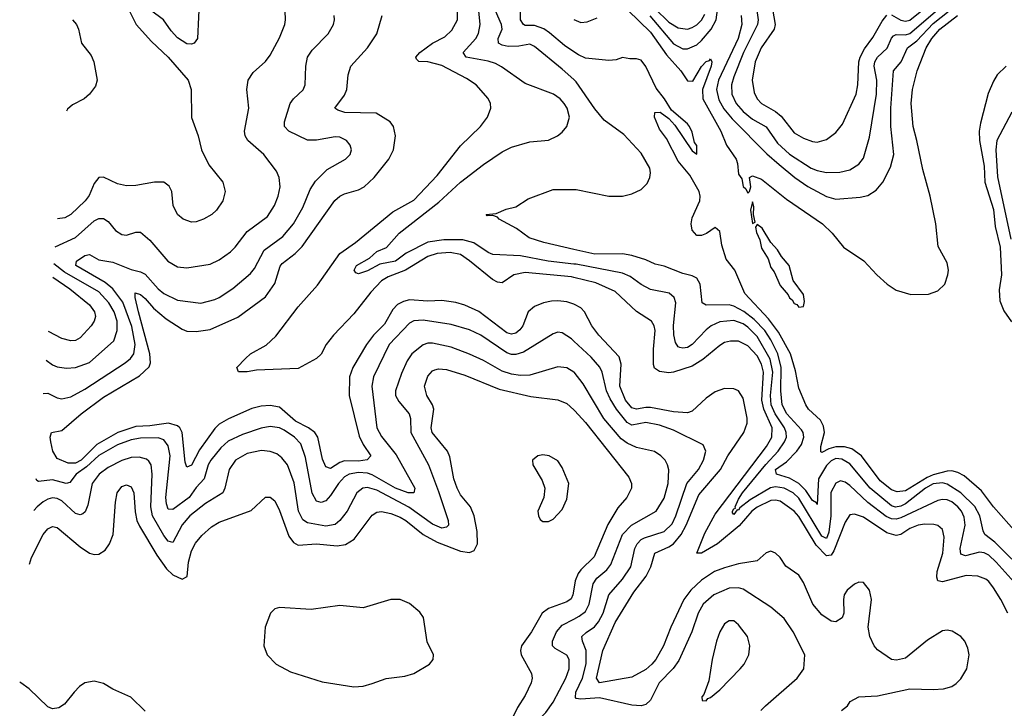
# Model space of a CAD drawing. Header units: inches. Extents: x 1173000 to 1307049, y 522583 to 678455.
# Tile 437 of 617: x 1197609 to 1201857, y 642400 to 645371. Entities that reach past the tile are written whole.
import ezdxf

# ---------------------------------------------------------------- set-up
doc = ezdxf.new("R2010")
doc.units = ezdxf.units.IN
doc.header["$MEASUREMENT"] = 0
doc.layers.add('B1694', color=7, linetype='Continuous')
doc.layers.add('B2604', color=7, linetype='Continuous')

msp = doc.modelspace()

# ---------------------------------------------------------------- linework, layer by layer
at = {"layer": 'B1694', "color": 5}
for points, elevation in [([(1198050, 645474.9), (1198111.6, 645350), (1198177.4, 645277.4), (1198249.9, 645210), (1198336, 645110), (1198349.1, 645070), (1198349.8, 644949.8), (1198378.8, 644870), (1198393.5, 644810), (1198424.4, 644744.4), (1198485.1, 644670), (1198494.7, 644630), (1198485.6, 644590), (1198457.6, 644550), (1198437.6, 644530), (1198401.2, 644510), (1198370, 644499.5), (1198350, 644498), (1198314, 644510), (1198290, 644530.5), (1198270.3, 644570), (1198265.5, 644630), (1198253.5, 644653.5), (1198230.5, 644670), (1198190.2, 644670.2), (1198110, 644655.2), (1198070, 644653.8), (1198030, 644662.7), (1197970, 644692.1), (1197950, 644690.2), (1197930, 644664.6), (1197907.8, 644612.2), (1197891.8, 644590), (1197830, 644530.1), (1197804, 644516), (1197772.2, 644512.1)], 1080), ([(1198384.5, 645475.5), (1198376.6, 645290), (1198361.6, 645270), (1198350, 645265.5), (1198330, 645266.4), (1198290, 645292.5), (1198262.5, 645322.5), (1198229.9, 645370), (1198173, 645413)], 1060), ([(1197762.3, 644391.1), (1197850, 644432), (1197930, 644502.7), (1197950, 644513.6), (1197970, 644513.7), (1197990, 644500.2), (1198021.4, 644461.4), (1198050, 644444.8), (1198070, 644441.8), (1198110, 644453.8), (1198130, 644454.2), (1198170, 644420.5), (1198247.9, 644330), (1198290, 644304.9), (1198330, 644300.7), (1198430, 644316.3), (1198470, 644335.6), (1198517.6, 644370), (1198538.5, 644390), (1198590, 644456.6), (1198678.4, 644521.6), (1198708.4, 644570), (1198723.7, 644610), (1198732.1, 644650), (1198728.9, 644690), (1198717.3, 644717.3), (1198662, 644790), (1198593.5, 644850), (1198581.8, 644870), (1198579.3, 644890), (1198596.8, 644990), (1198588.6, 645070), (1198594.8, 645110), (1198616.1, 645143.9), (1198669, 645191), (1198690, 645218.4), (1198730, 645293), (1198752.8, 645350), (1198756.1, 645370), (1198753.6, 645410)], 1060), ([(1200000, 644259.3), (1199990, 644261.9), (1199790, 644280.1), (1199740.2, 644270), (1199690, 644236.5), (1199670, 644238.1), (1199648.7, 644250), (1199550, 644331.4), (1199510, 644358), (1199466.7, 644366.7), (1199410, 644362.1), (1199370, 644349.9), (1199273.2, 644290), (1199198, 644262), (1199170, 644244.8), (1199124.1, 644195.9), (1199050, 644102.6), (1198963, 644010), (1198930.6, 643970), (1198910, 643927.8), (1198890, 643909.5), (1198810, 643866), (1198630, 643859.4), (1198590, 643852), (1198552.3, 643852.3), (1198546.3, 643870), (1198582.3, 643910), (1198604.5, 643930), (1198672.8, 643967.2), (1198713.7, 644006.3), (1198810, 644132), (1198894.3, 644225.7), (1198990, 644362.2), (1199057.9, 644410), (1199218.5, 644541.5), (1199310, 644592.9), (1199410, 644699.4), (1199510, 644826.4), (1199597.4, 644910), (1199626.8, 644950), (1199642, 644990), (1199639.8, 645010), (1199630.5, 645030.5), (1199578.7, 645090), (1199537.1, 645117.1), (1199430, 645173.1), (1199370, 645189.4), (1199331, 645191), (1199320.3, 645200.3), (1199317.6, 645210), (1199335.9, 645230), (1199390, 645269.6), (1199442.9, 645297.1), (1199473.4, 645326.6), (1199497.1, 645370), (1199498, 645410)], 980), ([(1200000, 644317), (1199889.6, 644330), (1199770, 644351.9), (1199650, 644358.5), (1199630, 644366.6), (1199567.9, 644407.9), (1199520.7, 644420.7), (1199438.2, 644421.8), (1199370, 644410.6), (1199276.2, 644363.8), (1199230, 644328.9), (1199163.3, 644316.7), (1199110, 644287.5), (1199070, 644274.7), (1199058.9, 644278.9), (1199051.6, 644290), (1199062.3, 644310), (1199117.4, 644342.6), (1199150, 644371.3), (1199191.6, 644388.4), (1199245.3, 644450), (1199416.7, 644583.3), (1199510, 644670.1), (1199610, 644747.1), (1199690, 644800.6), (1199730, 644821), (1199810, 644844.2), (1199890, 644852), (1199929.8, 644870.2), (1199950, 644886.4), (1199970, 644910.6), (1199980.3, 644950), (1199970.7, 644990), (1199957.6, 645010), (1199940.4, 645030), (1199911.5, 645050), (1199790, 645096.5), (1199688.1, 645168.1), (1199661.7, 645181.7), (1199630, 645192.8), (1199534.8, 645210), (1199522.5, 645230), (1199576.8, 645290), (1199588.2, 645311.8), (1199596.2, 645350), (1199589.5, 645410)], 960), ([(1200000, 645112.6), (1199950, 645158.2), (1199830, 645255.5), (1199810, 645265), (1199762.7, 645257.3), (1199716.1, 645256.1), (1199690, 645261.1), (1199674, 645270), (1199673.6, 645290), (1199689.9, 645330), (1199688.2, 645350), (1199662, 645410)], 940), ([(1200000, 645232.5), (1199959.5, 645259.5), (1199895.2, 645315.2), (1199870, 645331.3), (1199830, 645346.5), (1199790, 645346), (1199783.1, 645350), (1199769.9, 645370), (1199770, 645413.6)], 920), ([(1197710.6, 643758.9), (1197730, 643760.1), (1197770, 643739.5), (1197790, 643735), (1197830, 643744), (1197890, 643776.8), (1198063.7, 643890), (1198086.9, 643910), (1198100.7, 643930), (1198107.4, 643970), (1198092, 644048), (1198053.1, 644153.1), (1198010.2, 644210), (1197977.7, 644237.7), (1197850.6, 644310), (1197853.6, 644330), (1197890, 644353.5), (1197910, 644357.8), (1197950, 644335.4), (1198010, 644324.6), (1198090, 644292.7), (1198130, 644283.8), (1198150, 644273.4), (1198206, 644210), (1198230, 644190.1), (1198290, 644160.7), (1198390, 644147.5), (1198450, 644163.9), (1198470, 644172.4), (1198528.2, 644211.8), (1198604.5, 644275.5), (1198621.8, 644298.2), (1198663.2, 644376.8), (1198744.7, 644435.3), (1198789.9, 644490), (1198830, 644560.8), (1198861.5, 644638.5), (1198885.4, 644674.6), (1198935, 644725), (1199014, 644770), (1199034.3, 644790), (1199039.7, 644810), (1199034.3, 644830), (1199018.9, 644850), (1198990, 644864.5), (1198970, 644866.4), (1198890, 644851.6), (1198850, 644850.7), (1198769.7, 644890), (1198750.9, 644910), (1198750.8, 644930), (1198776, 645010), (1198789.9, 645030.1), (1198831.4, 645068.6), (1198840.3, 645090), (1198842.7, 645170), (1198850.7, 645210), (1198870, 645240.2), (1198939.8, 645310), (1198962.6, 645350), (1198966.9, 645370), (1198965.7, 645390)], 1040), ([(1200000, 644143.9), (1199970, 644153.6), (1199930, 644158.5), (1199903.4, 644156.6), (1199868.9, 644150), (1199830, 644134.1), (1199803.1, 644110), (1199779, 644050), (1199767.1, 644032.9), (1199750, 644018.7), (1199730, 644014.1), (1199710, 644020.3), (1199590, 644112.3), (1199530, 644139.2), (1199490, 644151.4), (1199430, 644159.4), (1199370, 644157), (1199290, 644161.8), (1199264.3, 644155.7), (1199238.3, 644141.7), (1199219, 644121), (1199182.5, 644057.5), (1199135.9, 644010), (1199105.3, 643970), (1199046, 643870), (1199031.2, 643830), (1199030.8, 643749.2), (1199073.9, 643573.9), (1199090, 643538.2), (1199123.5, 643490), (1199107.5, 643472.5), (1199070, 643466.1), (1199010, 643467.7), (1198990, 643460.3), (1198950, 643434.1), (1198930, 643441.6), (1198915.1, 643475.1), (1198895.5, 643570), (1198881.8, 643590), (1198854.4, 643610), (1198798.8, 643638.8), (1198730, 643699), (1198690, 643706.8), (1198650, 643703.4), (1198610, 643693.3), (1198510, 643648.6), (1198470, 643625.7), (1198450, 643607.3), (1198384.6, 643515.4), (1198350, 643449.2), (1198330, 643440.3), (1198322.6, 643462.6), (1198309.1, 643590), (1198299.7, 643610), (1198290, 643619.2), (1198250.7, 643630.7), (1198170, 643618.9), (1198110, 643615.3), (1198032.3, 643590), (1197941.8, 643538.2), (1197874.1, 643470), (1197850, 643457.2), (1197817.3, 643457.3), (1197770, 643477.2), (1197752.3, 643510), (1197743.1, 643550), (1197739.7, 643570), (1197746.6, 643590), (1197790, 643599.3), (1197873.4, 643670), (1197970, 643742.8), (1198126.1, 643833.9), (1198166.8, 643873.2), (1198172.9, 643890), (1198170.8, 643930), (1198121, 644110), (1198106.8, 644173.2), (1198107, 644193), (1198130, 644185.4), (1198150, 644168.8), (1198185.8, 644125.8), (1198240, 644080), (1198310, 644035.3), (1198330, 644027.6), (1198370, 644026.4), (1198430, 644034.5), (1198550, 644088.3), (1198670, 644175.3), (1198710, 644232.4), (1198732.9, 644307.1), (1198740.7, 644319.3), (1198797.4, 644362.6), (1198827.5, 644392.5), (1198968.6, 644591.4), (1198990, 644610.1), (1199010, 644620.1), (1199070, 644637), (1199094.4, 644650), (1199137.6, 644690), (1199201.3, 644770), (1199221.3, 644810), (1199230.6, 644870), (1199220.9, 644910), (1199206.6, 644930), (1199147.3, 644967.3), (1199011.3, 644971.3), (1198980.9, 644980.9), (1198968.4, 644990), (1199010, 645046.2), (1199020.2, 645070), (1199026.6, 645133.4), (1199037.5, 645170), (1199109.8, 645250), (1199149.8, 645310), (1199173.3, 645390)], 1020), ([(1197836.5, 645370.2), (1197854.2, 645350), (1197862.9, 645330), (1197875.8, 645270), (1197916.5, 645216.5), (1197928.3, 645190), (1197943.1, 645110), (1197936, 645084), (1197910.5, 645049.5), (1197886.9, 645030), (1197835.9, 645004.1), (1197815.1, 644984.9), (1197810.2, 644976.3)], 1120), ([(1200000, 644379.7), (1199869.6, 644410), (1199807, 644430), (1199752, 644470), (1199678, 644510), (1199670, 644519.3), (1199650, 644526), (1199625.6, 644525.6), (1199622, 644530), (1199664.4, 644535.6), (1199707, 644553), (1199750, 644563.7), (1199802.3, 644597.7), (1199910, 644638.2), (1200000, 644638.4)], 940), ([(1197722.3, 643902.1), (1197750, 643882.3), (1197770, 643873.7), (1197810, 643866.9), (1197850, 643870.1), (1197910, 643892.3), (1198014.2, 643985.8), (1198029.9, 644030), (1198029.2, 644070), (1198016.4, 644110), (1197993.7, 644150), (1197950, 644196.4), (1197801.9, 644281.9), (1197756.3, 644317.3)], 1060), ([(1197751.6, 644259.8), (1197824.5, 644210), (1197910, 644140.5), (1197931.6, 644110), (1197935.8, 644090), (1197930.6, 644070), (1197917.5, 644050), (1197870, 643998), (1197850, 643986.7), (1197830, 643985.1), (1197790, 643996.2), (1197732.4, 644026.3)], 1080), ([(1200000, 643984.7), (1199990, 643994), (1199950, 644019.8), (1199930, 644022.7), (1199910, 644016.4), (1199782.7, 643937.3), (1199750, 643926.2), (1199730, 643927.1), (1199710, 643934.3), (1199599, 644010), (1199550, 644032.8), (1199470, 644056), (1199350, 644074.1), (1199310, 644071.4), (1199290, 644062.1), (1199202.9, 643970), (1199135.3, 643830), (1199127.7, 643790), (1199149.8, 643609.8), (1199170, 643573.4), (1199233, 643493), (1199312.9, 643350), (1199310, 643329.2), (1199284.7, 643330), (1199230.6, 643349.4), (1199130, 643407.4), (1199110, 643414.3), (1199070, 643417.7), (1199030, 643410.6), (1199010, 643399.1), (1198983.7, 643370), (1198950, 643317.5), (1198930, 643294.7), (1198910, 643288.1), (1198890, 643294.1), (1198870, 643328.3), (1198842.2, 643482.2), (1198821.7, 643541.7), (1198794.9, 643570), (1198750, 643600.2), (1198729.6, 643610), (1198690, 643615.5), (1198650, 643608.9), (1198570, 643581.9), (1198507.8, 643552.2), (1198476.8, 643523.2), (1198433.3, 643470), (1198422.3, 643450), (1198404.4, 643390), (1198370, 643353), (1198339.3, 643310), (1198270, 643257.8), (1198250, 643259.2), (1198241.9, 643281.9), (1198239.9, 643310), (1198257.4, 643490), (1198250, 643532.9), (1198230, 643558.3), (1198206.5, 643566.5), (1198130, 643565.3), (1198090, 643559), (1198030, 643536.2), (1197950, 643490.2), (1197897.6, 643442.4), (1197852.4, 643410), (1197825.5, 643374.5), (1197809.6, 643370.4), (1197750, 643385.4), (1197690, 643378.6), (1197683.1, 643383.1), (1197680.4, 643389.7)], 1040), ([(1200000, 643850.8), (1199970, 643869.1), (1199930, 643873), (1199810, 643837.4), (1199770, 643836.6), (1199730, 643842.4), (1199690, 643854.4), (1199610, 643900.1), (1199550, 643927.5), (1199470, 643957.6), (1199390, 643974.9), (1199370, 643974.9), (1199350, 643968.7), (1199300.2, 643930), (1199280.3, 643899.7), (1199255.4, 643844.6), (1199230.2, 643770.2), (1199230.7, 643750), (1199244.1, 643724.1), (1199289.5, 643670), (1199295.2, 643650), (1199296.3, 643590), (1199373, 643450), (1199416, 643336), (1199456.9, 643210), (1199459, 643190), (1199450, 643181), (1199430, 643177.7), (1199390, 643194.3), (1199287.8, 643267.8), (1199150, 643340.6), (1199110, 643352.9), (1199089.2, 643350), (1199063.5, 643330), (1199021.6, 643250), (1198990, 643209.8), (1198970, 643192.5), (1198930, 643186.5), (1198850, 643200.4), (1198830, 643213.7), (1198812.3, 643250), (1198792.4, 643372.4), (1198764.6, 643450), (1198740.4, 643480.4), (1198717.6, 643497.6), (1198690, 643508.3), (1198651.8, 643511.8), (1198590, 643499.2), (1198540.2, 643470), (1198513.2, 643430), (1198494.4, 643350), (1198485.8, 643330), (1198410, 643284.2), (1198342.7, 643230), (1198310, 643191.8), (1198270, 643115.9), (1198250, 643121.2), (1198230, 643145), (1198182, 643230), (1198174.1, 643270), (1198180.7, 643410), (1198176, 643450), (1198166.5, 643466.5), (1198155.2, 643475.2), (1198123.6, 643483.6), (1198090, 643482.1), (1198050, 643468.5), (1197990, 643439.2), (1197951.9, 643410), (1197920.7, 643370), (1197903.3, 643276.7), (1197891.6, 643248.4), (1197880.5, 643239.5), (1197870, 643234.2), (1197850, 643239.9), (1197790, 643294.6), (1197770, 643304.7), (1197750, 643307.6), (1197730, 643302.9), (1197710, 643291.3), (1197684.2, 643270), (1197669.2, 643253.1)], 1060), ([(1197650.3, 643021.7), (1197660.2, 643050), (1197710, 643149.7), (1197730, 643174.8), (1197750, 643184.1), (1197770, 643180.7), (1197870, 643096.2), (1197910, 643069.9), (1197930, 643063.4), (1197950, 643064.6), (1197977.1, 643082.9), (1197996.9, 643110), (1198012.6, 643150), (1198021.4, 643290), (1198029.4, 643330), (1198050, 643357.6), (1198070, 643364.2), (1198090, 643356), (1198100.6, 643330), (1198107.2, 643247.2), (1198114.8, 643210), (1198125.5, 643185.5), (1198200.5, 643060.5), (1198241.8, 643001.8), (1198270, 642976.1), (1198310, 642957.4), (1198330.6, 642969.4), (1198337.6, 643030), (1198350, 643079.1), (1198367.2, 643112.8), (1198394.2, 643145.8), (1198436.9, 643183.1), (1198470, 643203), (1198606.9, 643253.1), (1198670, 643311.5), (1198690, 643311.5), (1198710, 643294.7), (1198730, 643253.3), (1198770, 643143.2), (1198790, 643114.9), (1198810, 643104), (1198890, 643109.9), (1198978.4, 643101.6), (1199013.9, 643106.1), (1199051.4, 643130), (1199130, 643234), (1199150, 643245.6), (1199170, 643248.8), (1199210, 643239.9), (1199250, 643224.2), (1199274.5, 643210), (1199350.2, 643150.2), (1199410, 643117.4), (1199510, 643078), (1199550, 643072.8), (1199570, 643081.4), (1199583.3, 643110), (1199582.3, 643162.3), (1199570.1, 643230), (1199553.1, 643270), (1199510, 643321.6), (1199495.7, 643350), (1199482.4, 643390), (1199465.1, 643485.1), (1199454.8, 643510), (1199389.1, 643590), (1199384.7, 643610), (1199395.5, 643690), (1199389.5, 643710), (1199365.5, 643750), (1199355.4, 643790), (1199370, 643833.5), (1199390, 643856.5), (1199399.5, 643860.5), (1199415.5, 643864.5), (1199450, 643861.8), (1199530, 643837.7), (1199676.8, 643776.8), (1199814.7, 643745.3), (1199930, 643731.1), (1199970, 643714.9), (1200000, 643687.8)], 1080), ([(1200000, 642914.7), (1199995.9, 642890), (1199988, 642872), (1199970, 642858.9), (1199890, 642831), (1199863, 642810), (1199816.5, 642730), (1199774.1, 642670), (1199769.1, 642650), (1199772, 642630), (1199817.3, 642550), (1199819.4, 642530), (1199815.4, 642510), (1199790, 642455.8), (1199756.4, 642403.6), (1199730, 642350.3)], 1080), ([(1200000, 642349.9), (1199930, 642316.7), (1199875.5, 642315.5), (1199850, 642322.5), (1199843.7, 642330), (1199847.5, 642350), (1199878.6, 642381.4), (1199910, 642425.8), (1199965.3, 642530), (1199979.9, 642570), (1199979.4, 642610), (1199969.9, 642629.9), (1199918.7, 642658.7), (1199907.8, 642670), (1199908.2, 642690), (1199924.3, 642730), (1199950, 642758.4), (1200000, 642785.1)], 1060), ([(1198150, 642388.1), (1198088.5, 642448.5), (1198010, 642482.7), (1197970, 642506.7), (1197930, 642516.6), (1197890, 642509.2), (1197866.4, 642493.6), (1197843.1, 642470), (1197802.5, 642417.5), (1197777.7, 642402.3), (1197750, 642397.6), (1197730, 642406.7), (1197650, 642483.6), (1197614, 642510), (1197608.7, 642513.6)], 1080)]:
    msp.add_lwpolyline(points, dxfattribs=dict(at, elevation=elevation))
at = {"layer": 'B1694', "color": 5, "elevation": 1120}
for points in [[(1199866.4, 643493.6), (1199844.7, 643490), (1199821, 643470), (1199823, 643450), (1199863, 643383), (1199874.9, 643350), (1199870.3, 643310), (1199844.4, 643250), (1199846.5, 643230), (1199854.6, 643214.6), (1199865.5, 643205.5), (1199890, 643205.7), (1199910, 643216.4), (1199950, 643258), (1199970, 643302.8), (1199978.4, 643370), (1199950, 643439.6), (1199930, 643467.8), (1199892.7, 643490)], [(1199210, 642869.8), (1199090, 642834), (1198990, 642843.1), (1198867, 642827), (1198730, 642835.6), (1198710, 642829.3), (1198690.7, 642810), (1198668.5, 642750), (1198661.6, 642670), (1198676.3, 642630), (1198714.8, 642590), (1198776.7, 642556.7), (1198914.4, 642514.4), (1199050, 642492.9), (1199090, 642494.9), (1199130, 642507.2), (1199190, 642528.7), (1199270, 642538.7), (1199310, 642550.3), (1199377, 642590), (1199392, 642610), (1199393.6, 642630), (1199367, 642687), (1199351.7, 642791.7), (1199335.5, 642815.5), (1199290, 642851.5), (1199250, 642869.7)]]:
    msp.add_lwpolyline(points, close=True, dxfattribs=at)
at = {"layer": 'B2604', "color": 5}
for points, elevation in [([(1200327.2, 645387.2), (1200430, 645267.6), (1200470, 645245.7), (1200490, 645244.8), (1200530, 645262.3), (1200550, 645281.6), (1200592, 645330), (1200614, 645370), (1200626.3, 645470)], 940), ([(1200783.5, 645450), (1200795.6, 645370), (1200792, 645350), (1200732, 645230), (1200690, 645125), (1200680.1, 645090), (1200681.1, 645050), (1200699.7, 645010), (1200730, 644974.4), (1200770, 644942.7), (1200828.8, 644908.8), (1200879, 644839), (1200930, 644791.4), (1201023.9, 644730), (1201050, 644719.8), (1201090, 644712.5), (1201146.7, 644713.3), (1201190, 644723.5), (1201230, 644747.2), (1201250, 644774), (1201275.6, 644864.4), (1201306.1, 645050), (1201307.5, 645110), (1201296.2, 645170), (1201298.4, 645190), (1201309.9, 645210), (1201351.1, 645248.9), (1201370, 645291.8), (1201378.8, 645301.2), (1201390, 645307.8), (1201430, 645306.1), (1201450, 645311.7), (1201589.4, 645430.6)], 960), ([(1200850.9, 645450), (1200868.9, 645350), (1200864.4, 645330), (1200808.5, 645250), (1200781.8, 645190), (1200769.2, 645110), (1200777.2, 645057.2), (1200790.1, 645030), (1200809.4, 645010), (1200870, 644975.6), (1200894.9, 644954.9), (1200950, 644883), (1200990, 644860.1), (1201030, 644845.7), (1201050, 644843), (1201090, 644854), (1201130, 644884.7), (1201159.3, 644920.7), (1201218.5, 645050), (1201225.3, 645090), (1201229.9, 645189.9), (1201235.1, 645210), (1201254.1, 645245.9), (1201290, 645293.7), (1201330, 645365), (1201350, 645390.6)], 980), ([(1201370, 645391.9), (1201410, 645368.7), (1201430, 645364.7), (1201449.7, 645369.7), (1201560.5, 645459.5)], 980), ([(1200232.3, 645412.3), (1200330, 645317.2), (1200399.8, 645219.8), (1200461.4, 645150), (1200490, 645107.7), (1200513.4, 645106.6), (1200550, 645169), (1200570, 645190.2), (1200584.6, 645195.4), (1200590, 645202.4), (1200595, 645190), (1200592.4, 645170), (1200555.2, 645070), (1200556.4, 645030), (1200633.9, 644890), (1200657.8, 644830), (1200699.6, 644770), (1200706, 644750), (1200710, 644704), (1200725.1, 644685.1), (1200730, 644651.3), (1200741.4, 644641.4), (1200750, 644622), (1200758, 644630), (1200764, 644650), (1200758, 644690), (1200770, 644698), (1200810, 644683), (1200917.4, 644597.4), (1201072, 644490), (1201113.7, 644450), (1201163.8, 644390), (1201251.1, 644331.1), (1201307.2, 644270), (1201352.2, 644230), (1201390, 644204.5), (1201454.2, 644185.8), (1201530, 644186.9), (1201570, 644201.1), (1201600.7, 644230), (1201613.6, 644270), (1201615.6, 644290), (1201610, 644322), (1201572.3, 644392.3), (1201562, 644490), (1201537.2, 644610), (1201504.9, 644724.9), (1201480.2, 644850), (1201463.2, 644910), (1201454.6, 645010), (1201460.6, 645070), (1201480.8, 645150), (1201519.2, 645250), (1201544.3, 645290), (1201578.9, 645330), (1201654.5, 645390)], 920), ([(1200350, 645418.2), (1200410, 645360.6), (1200450, 645336.5), (1200490, 645331), (1200510, 645336.8), (1200530, 645349.2), (1200550, 645369.6), (1200564.4, 645395.6)], 960), ([(1200721.8, 645390), (1200724.9, 645350), (1200708.6, 645290), (1200624.2, 645110), (1200615.9, 645070), (1200624.9, 645024.9), (1200647.1, 644987.1), (1200683.3, 644943.3), (1200832.5, 644792.5), (1200885.8, 644745.8), (1200953.7, 644690), (1201010, 644652), (1201090, 644608.1), (1201130, 644596.1), (1201235, 644605), (1201267.6, 644612.4), (1201304.5, 644635.5), (1201333.3, 644670), (1201365.5, 644734.5), (1201379.9, 644790), (1201367.4, 644910), (1201366.9, 644990), (1201378.4, 645150), (1201412, 645190), (1201439.9, 645250), (1201479.4, 645280.6), (1201550, 645355), (1201619.5, 645410)], 940), ([(1200000, 645372.2), (1200030, 645358.5), (1200057.8, 645362.2), (1200100.7, 645379.3)], 920), ([(1201910, 643157), (1201810, 643268.7), (1201758.2, 643338.2), (1201683.6, 643403.6), (1201657, 643417), (1201630, 643424), (1201610, 643423.3), (1201550, 643407.1), (1201524.1, 643395.9), (1201430, 643337.7), (1201394.5, 643334.5), (1201370, 643342.6), (1201321.6, 643381.6), (1201240.9, 643490), (1201199.1, 643519.1), (1201167.7, 643527.7), (1201130, 643528.8), (1201099.9, 643520.1), (1201070, 643504.1), (1201066, 643506), (1201065, 643530), (1201081.1, 643590), (1201077.5, 643617.5), (1201063.6, 643643.6), (1201012.8, 643690), (1201000.4, 643710), (1200970, 643780.9), (1200956.5, 643856.5), (1200933.9, 643930), (1200882.6, 644022.6), (1200840.2, 644080.2), (1200737.6, 644190), (1200693.8, 644290), (1200657.5, 644337.5), (1200638.7, 644398.7), (1200630, 644457.2), (1200610, 644474), (1200571.8, 644448.2), (1200550, 644440.5), (1200530, 644439.6), (1200510, 644463.7), (1200506.5, 644490), (1200510, 644516.3), (1200542.6, 644590), (1200544.5, 644610), (1200539.8, 644630), (1200500.2, 644700.2), (1200450, 644761.3), (1200398.8, 644858.8), (1200370, 644899.5), (1200348.2, 644950), (1200349.6, 644970.4), (1200371.9, 644971.9), (1200410, 644945.5), (1200435.6, 644915.6), (1200510, 644804.9), (1200530, 644791.3), (1200530, 644828.7), (1200520.9, 644840.9), (1200510, 644886.6), (1200498.7, 644910), (1200490, 644922.4), (1200420.5, 644980.5), (1200391, 645030), (1200355.4, 645075.4), (1200310, 645169.7), (1200290, 645196.5), (1200270, 645202.4), (1200241.6, 645201.6), (1200210, 645207.8), (1200182, 645198), (1200150, 645195.3), (1200050, 645205.3), (1200019.5, 645219.5), (1200000, 645232.5)], 920), ([(1201865.3, 645170), (1201826.7, 645133.3), (1201810, 645106), (1201787.5, 645052.5), (1201754.6, 644925.4), (1201749.2, 644890), (1201750.4, 644850), (1201770, 644739.1), (1201773.4, 644670), (1201810, 644552.7), (1201818.2, 644478.2), (1201838.8, 644390), (1201845.1, 644270), (1201834.2, 644205.8), (1201837.9, 644157.9), (1201855.1, 644115.1), (1201887.5, 644067.5)], 920), ([(1200000, 644638.4), (1200010, 644638.4), (1200150, 644609.5), (1200210, 644610.1), (1200250, 644619.2), (1200290, 644638.2), (1200316.3, 644663.7), (1200327.8, 644690), (1200330.8, 644710), (1200327, 644730), (1200290, 644795.1), (1200215.4, 644875.4), (1200130, 644937.3), (1200090, 644986.6), (1200010, 645103.4), (1200000, 645112.6)], 940), ([(1201890, 644972.7), (1201825.1, 644850), (1201820.8, 644810), (1201827, 644693), (1201884.5, 644424.5)], 940), ([(1201890, 643043.9), (1201816.7, 643116.7), (1201772.7, 643150), (1201765.3, 643165.3), (1201751.2, 643230), (1201730.3, 643270.3), (1201670, 643329.3), (1201610, 643366.8), (1201590, 643373), (1201550, 643369.1), (1201516.4, 643350), (1201430, 643282.9), (1201410, 643272.4), (1201388, 643268), (1201370, 643273.4), (1201277.8, 643350), (1201190, 643454.7), (1201155.5, 643475.5), (1201130, 643477.7), (1201110, 643468), (1201090, 643448.3), (1201055.1, 643390), (1201050, 643278.7), (1201046.6, 643286.6), (1201030, 643296.5), (1201000.2, 643340.2), (1200970.1, 643370.1), (1200930, 643393.2), (1200873.7, 643410), (1200869.2, 643430), (1200916.7, 643463.3), (1200961.9, 643510), (1200982.3, 643537.7), (1200992, 643570), (1200989.1, 643590), (1200981.7, 643601.7), (1200918.9, 643670), (1200898.8, 643710), (1200893.4, 643770), (1200894.5, 643870), (1200879.4, 643930), (1200850, 643989.9), (1200823.7, 644030), (1200777.3, 644077.3), (1200732.6, 644112.6), (1200690, 644135.1), (1200670, 644140.5), (1200570, 644138.9), (1200553.7, 644150), (1200545, 644230), (1200530, 644256), (1200510, 644266.5), (1200470, 644276.7), (1200390, 644307.5), (1200350, 644316.1), (1200310, 644335), (1200250, 644354.3), (1200210, 644361), (1200090, 644358.9), (1200000, 644379.7)], 940), ([(1201911.9, 642930), (1201822.5, 643030), (1201790, 643060.1), (1201770, 643071.1), (1201750, 643073.1), (1201690, 643058.5), (1201670, 643065.3), (1201667.1, 643090), (1201688.4, 643190), (1201684.1, 643224.1), (1201672.8, 643250), (1201655.8, 643270), (1201630, 643290.3), (1201610, 643298.9), (1201590, 643301.3), (1201570, 643296.7), (1201410, 643221.7), (1201390, 643216.3), (1201370, 643217.2), (1201347.4, 643227.4), (1201268.4, 643288.4), (1201190, 643361.5), (1201170, 643375.3), (1201150, 643381.3), (1201130, 643370.7), (1201108.3, 643331.7), (1201107.9, 643230), (1201100.2, 643159.8), (1201090, 643132.1), (1201070, 643142.5), (1200970, 643307.2), (1200945.3, 643330), (1200906.6, 643350), (1200870, 643356.2), (1200848.3, 643351.7), (1200759.9, 643300.1), (1200715.5, 643264.5), (1200710, 643254.8), (1200703.7, 643256.3), (1200690, 643236.9), (1200683.8, 643243.8), (1200684.6, 643250), (1200690, 643260.8), (1200696.9, 643263.1), (1200696, 643270), (1200710, 643303), (1200727.4, 643330), (1200827.7, 643452.3), (1200881.5, 643510), (1200908.9, 643550), (1200916.7, 643570), (1200916.5, 643590), (1200908.6, 643610), (1200868, 643670), (1200851, 643710), (1200848.5, 643750), (1200857.9, 643850), (1200847.1, 643907.1), (1200790, 644004), (1200750, 644044.6), (1200730, 644058.7), (1200690, 644072.6), (1200630, 644067.2), (1200592.8, 644050), (1200570, 644032.7), (1200510, 643969.1), (1200490, 643956.8), (1200470, 643953.3), (1200456.8, 643956.8), (1200450, 643959.3), (1200438.2, 643978.2), (1200430.9, 644010.9), (1200430, 644051.3), (1200439.9, 644150), (1200432.6, 644172.6), (1200411.2, 644191.2), (1200330, 644207.7), (1200290, 644229.3), (1200243.3, 644263.3), (1200210, 644277.5), (1200010, 644315.9), (1200000, 644317)], 960), ([(1201871.9, 642810), (1201842.2, 642870), (1201810, 642919.8), (1201790, 642947.2), (1201777, 642957), (1201742.7, 642970), (1201692.4, 642972.4), (1201590, 642945.2), (1201570.6, 642950.6), (1201565.9, 642965.9), (1201566.8, 642990), (1201591.9, 643070), (1201597.8, 643137.8), (1201590, 643171), (1201570, 643189), (1201553.6, 643193.6), (1201514.6, 643194.6), (1201486, 643190), (1201450, 643175.9), (1201410, 643150.4), (1201390, 643145.3), (1201350, 643156.6), (1201250, 643225.4), (1201210, 643238.1), (1201190, 643234.2), (1201170, 643203.1), (1201121.1, 643078.9), (1201110, 643061.4), (1201090, 643057.3), (1201044.6, 643104.6), (1200970, 643227.7), (1200950, 643249.9), (1200890, 643293.1), (1200870, 643298.1), (1200850, 643296.5), (1200790, 643268.2), (1200768.3, 643250), (1200712.5, 643187.5), (1200620.2, 643110), (1200550, 643068.8), (1200530, 643069.8), (1200564.3, 643155.7), (1200610, 643238.1), (1200830.9, 643530), (1200854.1, 643570), (1200855.6, 643610), (1200819.7, 643690), (1200810.8, 643730), (1200817.4, 643850), (1200810, 643884.7), (1200790, 643920.6), (1200750, 643964.1), (1200710, 643984), (1200675.4, 643984.6), (1200650, 643977.9), (1200630, 643965.3), (1200555.6, 643904.4), (1200510, 643876.2), (1200430, 643849.9), (1200410, 643846.8), (1200370, 643853), (1200348.1, 643868.1), (1200344, 643884), (1200343.3, 643950), (1200349.9, 644030), (1200346.3, 644050), (1200335, 644070), (1200270, 644112.6), (1200178.3, 644198.3), (1200095.1, 644235.1), (1200000, 644259.3)], 980), ([(1201154, 642390), (1201180.5, 642410), (1201192, 642430), (1201229.8, 642450.2), (1201310, 642454.5), (1201450, 642484.5), (1201550, 642480.7), (1201595.3, 642484.7), (1201630, 642494.4), (1201650, 642506.7), (1201670, 642526.7), (1201694.9, 642570), (1201704.9, 642630), (1201700, 642660), (1201687, 642690), (1201669.8, 642710), (1201632.5, 642732.5), (1201610, 642737.2), (1201590, 642733.7), (1201525.5, 642694.5), (1201430, 642616.4), (1201392.1, 642607.9), (1201370, 642610.9), (1201310, 642652.1), (1201294.8, 642670), (1201276.5, 642710), (1201269.8, 642750.2), (1201283.5, 642870), (1201274.8, 642910), (1201250, 642942.9), (1201230, 642944.7), (1201210, 642936), (1201178.5, 642910), (1201166.4, 642890), (1201162.6, 642870), (1201164, 642810), (1201157, 642790), (1201130, 642773.7), (1201110, 642776.4), (1201070, 642803.8), (1201030.8, 642850), (1200990, 642943.5), (1200970, 642974.5), (1200913.9, 643013.9), (1200889.7, 643050), (1200870, 643069.7), (1200850, 643077.6), (1200830, 643071.1), (1200790, 643036.2), (1200710, 643023.7), (1200650, 643006.2), (1200607.1, 642990), (1200550, 642952.6), (1200504.3, 642910), (1200474.5, 642870), (1200417.6, 642750), (1200387, 642670), (1200353.6, 642610), (1200336.1, 642590), (1200310, 642567.9), (1200250, 642534.6), (1200109.8, 642510), (1200097, 642530), (1200124.6, 642650), (1200177.6, 642770), (1200258.6, 642901.4), (1200311.8, 642970), (1200331.9, 643010), (1200349.2, 643070), (1200410, 643096.6), (1200429.4, 643110), (1200462.4, 643150), (1200483.9, 643190), (1200538.4, 643321.6), (1200632.9, 643430), (1200664.8, 643490), (1200732.8, 643590), (1200747.1, 643630), (1200748.1, 643651.9), (1200730, 643738.5), (1200710, 643769.2), (1200690, 643779), (1200650, 643779.4), (1200610, 643766.1), (1200570, 643737.7), (1200510, 643681.9), (1200490, 643674.9), (1200430, 643678.6), (1200330, 643697.6), (1200310, 643698.3), (1200270, 643690.5), (1200250, 643696.5), (1200222.6, 643730), (1200198.3, 643790), (1200204.5, 643884.5), (1200195.9, 643915.9), (1200107, 644010), (1200077.7, 644050), (1200046.1, 644110), (1200030, 644127.8), (1200003, 644143), (1200000, 644143.9)], 1020), ([(1200807.1, 642390), (1200827.1, 642410), (1200963, 642530), (1200991.6, 642570), (1200996.9, 642630), (1200946.6, 642730), (1200907, 642787), (1200850, 642835.7), (1200730, 642914.1), (1200710, 642920.5), (1200670, 642918.7), (1200603.2, 642890), (1200558.4, 642850), (1200535.6, 642810), (1200508.6, 642730), (1200453.1, 642606.9), (1200428.3, 642571.7), (1200367.3, 642510), (1200330, 642435.4), (1200310, 642415.8), (1200289.5, 642410.5), (1200250, 642413.4), (1200110, 642445.4), (1200030, 642439.6), (1200010, 642441.6), (1200006.2, 642446.2), (1200008.9, 642470), (1200036.6, 642530), (1200052.5, 642592.5), (1200053.4, 642650), (1200037, 642690), (1200034.3, 642710), (1200052.3, 642727.7), (1200088.9, 642751.2), (1200106.8, 642773.2), (1200125.9, 642810), (1200150.6, 642889.4), (1200210, 642957), (1200245, 643010), (1200263.5, 643090), (1200272.5, 643110), (1200290, 643128.3), (1200304.4, 643135.6), (1200390, 643162.4), (1200423.7, 643196.3), (1200439.9, 643230), (1200487.6, 643370), (1200537.6, 643430), (1200559, 643470), (1200569, 643510), (1200557.3, 643537.3), (1200430, 643599.7), (1200370, 643621), (1200310, 643633.6), (1200250, 643622.2), (1200230, 643633.1), (1200183.7, 643690), (1200155.8, 643735.8), (1200141.2, 643770), (1200122.2, 643850), (1200112, 643872), (1200075.1, 643915.1), (1200000, 643984.7)], 1040), ([(1200000, 642785.1), (1200022.7, 642797.3), (1200050, 642817), (1200066.4, 642850), (1200082.4, 642937.6), (1200098.7, 642961.3), (1200141.9, 642998.1), (1200159.7, 643020.3), (1200210.3, 643149.7), (1200248.9, 643190), (1200355.4, 643250), (1200390, 643306.9), (1200406.4, 643370), (1200409.1, 643429.1), (1200404.5, 643450), (1200393.7, 643470), (1200375.1, 643490), (1200348.1, 643508.1), (1200270, 643524.7), (1200230, 643544.4), (1200203.3, 643563.3), (1200129.1, 643650), (1200039.8, 643799.8), (1200001.4, 643850), (1200000, 643850.8)], 1060), ([(1200000, 643687.8), (1200004.1, 643684.1), (1200050, 643632.6), (1200236.9, 643396.9), (1200248.9, 643370), (1200248.8, 643350), (1200227.9, 643310), (1200190, 643265.2), (1200146.6, 643193.4), (1200086.8, 643053.2), (1200030, 642997.1), (1200019, 642981), (1200005.9, 642950), (1200000, 642914.7)], 1080)]:
    msp.add_lwpolyline(points, dxfattribs=dict(at, elevation=elevation))
for points, elevation in [([(1200770, 644586), (1200762, 644550), (1200770, 644492), (1200782, 644498), (1200775.3, 644530), (1200776.4, 644563.6)], 920), ([(1200790, 644488), (1200784, 644476), (1200787.3, 644452.7), (1200801.7, 644421.7), (1200810, 644385.5), (1200838.7, 644338.7), (1200850, 644301.6), (1200863.8, 644283.8), (1200890, 644224.9), (1200924.7, 644184.7), (1200930, 644170.8), (1200942, 644162), (1200950, 644146.4), (1200962.5, 644142.5), (1200970, 644131.3), (1200990, 644134), (1200995.3, 644155.3), (1200990, 644186), (1200945.6, 644245.6), (1200928.7, 644310), (1200895.3, 644350), (1200878.6, 644378.6), (1200849.4, 644409.4), (1200811.9, 644471.9)], 920), ([(1200670, 642778), (1200650, 642764.2), (1200630, 642729.6), (1200615, 642690), (1200596.1, 642610), (1200581.7, 642518.3), (1200559.9, 642460.1), (1200552, 642450), (1200554, 642434), (1200570, 642432), (1200577.2, 642442.8), (1200590, 642447.3), (1200630, 642479.3), (1200717.2, 642570), (1200734.8, 642590), (1200754.8, 642630), (1200759.2, 642670), (1200748.5, 642710), (1200710, 642760.5), (1200690, 642776.8)], 1060)]:
    msp.add_lwpolyline(points, close=True, dxfattribs=dict(at, elevation=elevation))

doc.saveas('drawing.dxf')
